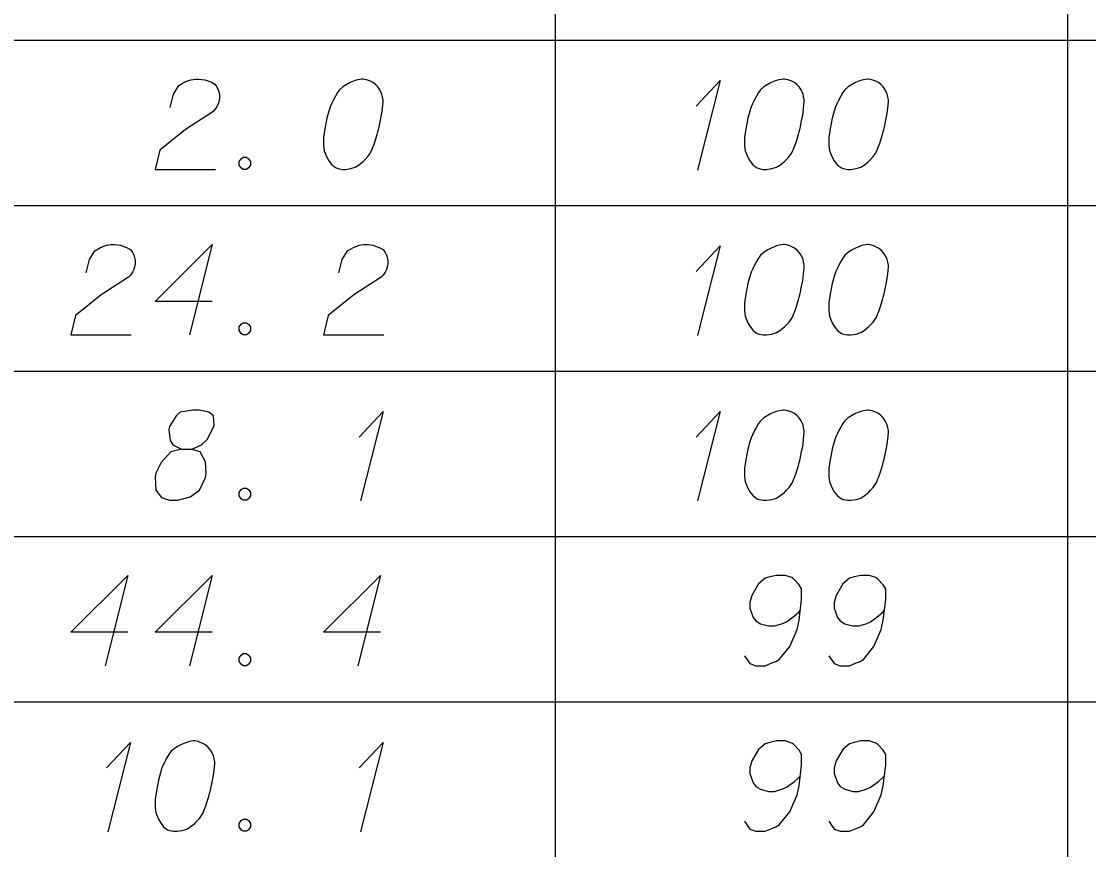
# Model space of a CAD drawing. Extents: x 2074207 to 2076812, y 516372 to 523312.
# Drawn here: x 2076621.8 to 2076678.5, y 518281.8 to 518325.9 of the extents above; entities that cross this region are included whole.
import ezdxf

# ---------------------------------------------------------------- set-up
doc = ezdxf.new("R2010")
doc.units = 0
doc.layers.add('Prop DirtTable_ Soil Test Results - Outline (Minor)', color=7, linetype='Continuous')
doc.layers.add('Prop DirtTable_ Soil Test Results - Tx (Sample Data)', color=7, linetype='Continuous')

msp = doc.modelspace()

# ---------------------------------------------------------------- linework, layer by layer
at = {"layer": 'Prop DirtTable_ Soil Test Results - Outline (Minor)'}
for p, q in [((2076650.154, 518333.699), (2076650.154, 518324.899)), ((2076677.413, 518333.699), (2076677.413, 518324.899)), ((2076260.609, 518324.899), (2076811.903, 518324.899)), ((2076260.609, 518324.899), (2076811.903, 518324.899)), ((2076650.154, 518324.899), (2076650.154, 518316.099)), ((2076677.413, 518324.899), (2076677.413, 518316.099)), ((2076260.609, 518316.099), (2076811.903, 518316.099)), ((2076260.609, 518316.099), (2076811.903, 518316.099)), ((2076650.154, 518316.099), (2076650.154, 518307.299)), ((2076677.413, 518316.099), (2076677.413, 518307.299)), ((2076260.609, 518307.299), (2076811.903, 518307.299)), ((2076260.609, 518307.299), (2076811.903, 518307.299)), ((2076650.154, 518307.299), (2076650.154, 518298.499)), ((2076677.413, 518307.299), (2076677.413, 518298.499)), ((2076260.609, 518298.499), (2076811.903, 518298.499)), ((2076260.609, 518298.499), (2076811.903, 518298.499)), ((2076650.154, 518298.499), (2076650.154, 518289.699)), ((2076677.413, 518298.499), (2076677.413, 518289.699)), ((2076260.609, 518289.699), (2076811.903, 518289.699)), ((2076260.609, 518289.699), (2076811.903, 518289.699)), ((2076650.154, 518289.699), (2076650.154, 518280.899)), ((2076677.413, 518289.699), (2076677.413, 518280.899))]:
    msp.add_line(p, q, dxfattribs=at)
at = {"layer": 'Prop DirtTable_ Soil Test Results - Tx (Sample Data)'}
for points in [[(2076629.687, 518321.313), (2076629.863, 518322.031), (2076630.146, 518322.485), (2076630.463, 518322.674), (2076630.78, 518322.787), (2076631.027, 518322.825), (2076631.204, 518322.825), (2076631.521, 518322.787), (2076631.733, 518322.712), (2076631.839, 518322.674), (2076632.05, 518322.561), (2076632.156, 518322.409), (2076632.227, 518322.258), (2076632.262, 518322.145), (2076632.297, 518321.994), (2076632.297, 518321.805), (2076632.262, 518321.616), (2076632.227, 518321.502), (2076632.156, 518321.351), (2076632.05, 518321.2), (2076631.945, 518321.087), (2076630.498, 518320.142), (2076629.123, 518319.046), (2076628.876, 518318.025), (2076632.086, 518318.025)], [(2076639.952, 518322.825), (2076639.882, 518322.825), (2076639.67, 518322.787), (2076639.529, 518322.75), (2076639.423, 518322.712), (2076639.247, 518322.636), (2076639.035, 518322.523), (2076638.859, 518322.409), (2076638.682, 518322.258), (2076638.576, 518322.107), (2076638.471, 518321.918), (2076638.365, 518321.729), (2076638.259, 518321.502), (2076638.188, 518321.351), (2076638.118, 518321.124), (2076638.012, 518320.746), (2076637.906, 518320.18), (2076637.836, 518319.726), (2076637.836, 518319.31), (2076637.871, 518319.008), (2076638.012, 518318.668), (2076638.118, 518318.479), (2076638.294, 518318.252), (2076638.506, 518318.101), (2076638.612, 518318.063), (2076638.823, 518318.025), (2076639, 518318.025), (2076639.282, 518318.063), (2076639.529, 518318.139), (2076639.705, 518318.252), (2076639.952, 518318.441), (2076640.058, 518318.554), (2076640.199, 518318.705), (2076640.305, 518318.857), (2076640.375, 518318.97), (2076640.446, 518319.159), (2076640.481, 518319.235), (2076640.552, 518319.424), (2076640.622, 518319.65), (2076640.693, 518319.877), (2076640.728, 518320.028), (2076640.763, 518320.142), (2076640.799, 518320.293), (2076640.869, 518320.633), (2076640.905, 518320.822), (2076640.94, 518321.011), (2076640.975, 518321.276), (2076641.01, 518321.616), (2076641.01, 518321.729), (2076640.975, 518321.88), (2076640.94, 518322.031), (2076640.834, 518322.258), (2076640.728, 518322.409), (2076640.622, 518322.523), (2076640.481, 518322.636), (2076640.34, 518322.712), (2076640.234, 518322.75), (2076640.129, 518322.787), (2076639.952, 518322.825)], [(2076657.66, 518321.389), (2076658.93, 518322.75), (2076657.731, 518317.987)], [(2076662.352, 518322.825), (2076662.282, 518322.825), (2076662.07, 518322.787), (2076661.929, 518322.75), (2076661.823, 518322.712), (2076661.647, 518322.636), (2076661.435, 518322.523), (2076661.259, 518322.409), (2076661.082, 518322.258), (2076660.976, 518322.107), (2076660.871, 518321.918), (2076660.765, 518321.729), (2076660.659, 518321.502), (2076660.588, 518321.351), (2076660.518, 518321.124), (2076660.412, 518320.746), (2076660.306, 518320.18), (2076660.236, 518319.726), (2076660.236, 518319.31), (2076660.271, 518319.008), (2076660.412, 518318.668), (2076660.518, 518318.479), (2076660.694, 518318.252), (2076660.906, 518318.101), (2076661.012, 518318.063), (2076661.223, 518318.025), (2076661.4, 518318.025), (2076661.682, 518318.063), (2076661.929, 518318.139), (2076662.105, 518318.252), (2076662.352, 518318.441), (2076662.458, 518318.554), (2076662.599, 518318.705), (2076662.705, 518318.857), (2076662.775, 518318.97), (2076662.846, 518319.159), (2076662.881, 518319.235), (2076662.952, 518319.424), (2076663.022, 518319.65), (2076663.093, 518319.877), (2076663.128, 518320.028), (2076663.163, 518320.142), (2076663.199, 518320.293), (2076663.269, 518320.633), (2076663.305, 518320.822), (2076663.34, 518321.011), (2076663.375, 518321.276), (2076663.41, 518321.616), (2076663.41, 518321.729), (2076663.375, 518321.88), (2076663.34, 518322.031), (2076663.234, 518322.258), (2076663.128, 518322.409), (2076663.022, 518322.523), (2076662.881, 518322.636), (2076662.74, 518322.712), (2076662.634, 518322.75), (2076662.529, 518322.787), (2076662.352, 518322.825)], [(2076666.832, 518322.825), (2076666.762, 518322.825), (2076666.55, 518322.787), (2076666.409, 518322.75), (2076666.303, 518322.712), (2076666.127, 518322.636), (2076665.915, 518322.523), (2076665.739, 518322.409), (2076665.562, 518322.258), (2076665.456, 518322.107), (2076665.351, 518321.918), (2076665.245, 518321.729), (2076665.139, 518321.502), (2076665.068, 518321.351), (2076664.998, 518321.124), (2076664.892, 518320.746), (2076664.786, 518320.18), (2076664.716, 518319.726), (2076664.716, 518319.31), (2076664.751, 518319.008), (2076664.892, 518318.668), (2076664.998, 518318.479), (2076665.174, 518318.252), (2076665.386, 518318.101), (2076665.492, 518318.063), (2076665.703, 518318.025), (2076665.88, 518318.025), (2076666.162, 518318.063), (2076666.409, 518318.139), (2076666.585, 518318.252), (2076666.832, 518318.441), (2076666.938, 518318.554), (2076667.079, 518318.705), (2076667.185, 518318.857), (2076667.255, 518318.97), (2076667.326, 518319.159), (2076667.361, 518319.235), (2076667.432, 518319.424), (2076667.502, 518319.65), (2076667.573, 518319.877), (2076667.608, 518320.028), (2076667.643, 518320.142), (2076667.679, 518320.293), (2076667.749, 518320.633), (2076667.785, 518320.822), (2076667.82, 518321.011), (2076667.855, 518321.276), (2076667.89, 518321.616), (2076667.89, 518321.729), (2076667.855, 518321.88), (2076667.82, 518322.031), (2076667.714, 518322.258), (2076667.608, 518322.409), (2076667.502, 518322.523), (2076667.361, 518322.636), (2076667.22, 518322.712), (2076667.114, 518322.75), (2076667.009, 518322.787), (2076666.832, 518322.825)], [(2076633.567, 518318.668), (2076633.744, 518318.668), (2076633.849, 518318.592), (2076633.955, 518318.441), (2076633.955, 518318.252), (2076633.849, 518318.101), (2076633.744, 518318.025), (2076633.567, 518318.025), (2076633.461, 518318.101), (2076633.356, 518318.252), (2076633.356, 518318.441), (2076633.461, 518318.592), (2076633.567, 518318.668)], [(2076625.207, 518312.513), (2076625.383, 518313.231), (2076625.666, 518313.685), (2076625.983, 518313.874), (2076626.3, 518313.987), (2076626.547, 518314.025), (2076626.724, 518314.025), (2076627.041, 518313.987), (2076627.253, 518313.912), (2076627.359, 518313.874), (2076627.57, 518313.761), (2076627.676, 518313.609), (2076627.747, 518313.458), (2076627.782, 518313.345), (2076627.817, 518313.194), (2076627.817, 518313.005), (2076627.782, 518312.816), (2076627.747, 518312.702), (2076627.676, 518312.551), (2076627.57, 518312.4), (2076627.465, 518312.287), (2076626.018, 518311.342), (2076624.643, 518310.246), (2076624.396, 518309.225), (2076627.606, 518309.225)], [(2076631.909, 518311.002), (2076628.876, 518311.002), (2076631.909, 518314.025), (2076630.71, 518309.225)], [(2076638.647, 518312.513), (2076638.823, 518313.231), (2076639.106, 518313.685), (2076639.423, 518313.874), (2076639.74, 518313.987), (2076639.987, 518314.025), (2076640.164, 518314.025), (2076640.481, 518313.987), (2076640.693, 518313.912), (2076640.799, 518313.874), (2076641.01, 518313.761), (2076641.116, 518313.609), (2076641.187, 518313.458), (2076641.222, 518313.345), (2076641.257, 518313.194), (2076641.257, 518313.005), (2076641.222, 518312.816), (2076641.187, 518312.702), (2076641.116, 518312.551), (2076641.01, 518312.4), (2076640.905, 518312.287), (2076639.458, 518311.342), (2076638.083, 518310.246), (2076637.836, 518309.225), (2076641.046, 518309.225)], [(2076657.66, 518312.589), (2076658.93, 518313.95), (2076657.731, 518309.187)], [(2076662.352, 518314.025), (2076662.282, 518314.025), (2076662.07, 518313.987), (2076661.929, 518313.95), (2076661.823, 518313.912), (2076661.647, 518313.836), (2076661.435, 518313.723), (2076661.259, 518313.609), (2076661.082, 518313.458), (2076660.976, 518313.307), (2076660.871, 518313.118), (2076660.765, 518312.929), (2076660.659, 518312.702), (2076660.588, 518312.551), (2076660.518, 518312.324), (2076660.412, 518311.946), (2076660.306, 518311.38), (2076660.236, 518310.926), (2076660.236, 518310.51), (2076660.271, 518310.208), (2076660.412, 518309.868), (2076660.518, 518309.679), (2076660.694, 518309.452), (2076660.906, 518309.301), (2076661.012, 518309.263), (2076661.223, 518309.225), (2076661.4, 518309.225), (2076661.682, 518309.263), (2076661.929, 518309.339), (2076662.105, 518309.452), (2076662.352, 518309.641), (2076662.458, 518309.754), (2076662.599, 518309.905), (2076662.705, 518310.057), (2076662.775, 518310.17), (2076662.846, 518310.359), (2076662.881, 518310.435), (2076662.952, 518310.624), (2076663.022, 518310.85), (2076663.093, 518311.077), (2076663.128, 518311.228), (2076663.163, 518311.342), (2076663.199, 518311.493), (2076663.269, 518311.833), (2076663.305, 518312.022), (2076663.34, 518312.211), (2076663.375, 518312.476), (2076663.41, 518312.816), (2076663.41, 518312.929), (2076663.375, 518313.08), (2076663.34, 518313.231), (2076663.234, 518313.458), (2076663.128, 518313.609), (2076663.022, 518313.723), (2076662.881, 518313.836), (2076662.74, 518313.912), (2076662.634, 518313.95), (2076662.529, 518313.987), (2076662.352, 518314.025)], [(2076666.832, 518314.025), (2076666.762, 518314.025), (2076666.55, 518313.987), (2076666.409, 518313.95), (2076666.303, 518313.912), (2076666.127, 518313.836), (2076665.915, 518313.723), (2076665.739, 518313.609), (2076665.562, 518313.458), (2076665.456, 518313.307), (2076665.351, 518313.118), (2076665.245, 518312.929), (2076665.139, 518312.702), (2076665.068, 518312.551), (2076664.998, 518312.324), (2076664.892, 518311.946), (2076664.786, 518311.38), (2076664.716, 518310.926), (2076664.716, 518310.51), (2076664.751, 518310.208), (2076664.892, 518309.868), (2076664.998, 518309.679), (2076665.174, 518309.452), (2076665.386, 518309.301), (2076665.492, 518309.263), (2076665.703, 518309.225), (2076665.88, 518309.225), (2076666.162, 518309.263), (2076666.409, 518309.339), (2076666.585, 518309.452), (2076666.832, 518309.641), (2076666.938, 518309.754), (2076667.079, 518309.905), (2076667.185, 518310.057), (2076667.255, 518310.17), (2076667.326, 518310.359), (2076667.361, 518310.435), (2076667.432, 518310.624), (2076667.502, 518310.85), (2076667.573, 518311.077), (2076667.608, 518311.228), (2076667.643, 518311.342), (2076667.679, 518311.493), (2076667.749, 518311.833), (2076667.785, 518312.022), (2076667.82, 518312.211), (2076667.855, 518312.476), (2076667.89, 518312.816), (2076667.89, 518312.929), (2076667.855, 518313.08), (2076667.82, 518313.231), (2076667.714, 518313.458), (2076667.608, 518313.609), (2076667.502, 518313.723), (2076667.361, 518313.836), (2076667.22, 518313.912), (2076667.114, 518313.95), (2076667.009, 518313.987), (2076666.832, 518314.025)], [(2076633.567, 518309.868), (2076633.744, 518309.868), (2076633.849, 518309.792), (2076633.955, 518309.641), (2076633.955, 518309.452), (2076633.849, 518309.301), (2076633.744, 518309.225), (2076633.567, 518309.225), (2076633.461, 518309.301), (2076633.356, 518309.452), (2076633.356, 518309.641), (2076633.461, 518309.792), (2076633.567, 518309.868)], [(2076630.287, 518303.146), (2076630.78, 518303.146), (2076630.922, 518303.184), (2076631.345, 518303.373), (2076631.662, 518303.676), (2076632.015, 518304.394), (2076631.98, 518304.923), (2076631.733, 518305.112), (2076631.239, 518305.225), (2076630.886, 518305.225), (2076630.216, 518305.112), (2076630.004, 518304.923), (2076629.652, 518304.356), (2076629.616, 518304.167), (2076629.687, 518303.6), (2076629.828, 518303.373), (2076630.287, 518303.146), (2076629.722, 518302.995), (2076629.193, 518302.428), (2076628.911, 518301.861), (2076628.876, 518301.672), (2076628.911, 518300.954), (2076629.228, 518300.576), (2076629.652, 518300.425), (2076630.075, 518300.425), (2076630.745, 518300.614), (2076631.239, 518300.954), (2076631.557, 518301.635), (2076631.592, 518301.861), (2076631.557, 518302.466), (2076631.274, 518302.995), (2076630.78, 518303.146)], [(2076639.74, 518303.789), (2076641.01, 518305.15), (2076639.811, 518300.387)], [(2076657.66, 518303.789), (2076658.93, 518305.15), (2076657.731, 518300.387)], [(2076662.352, 518305.225), (2076662.282, 518305.225), (2076662.07, 518305.187), (2076661.929, 518305.15), (2076661.823, 518305.112), (2076661.647, 518305.036), (2076661.435, 518304.923), (2076661.259, 518304.809), (2076661.082, 518304.658), (2076660.976, 518304.507), (2076660.871, 518304.318), (2076660.765, 518304.129), (2076660.659, 518303.902), (2076660.588, 518303.751), (2076660.518, 518303.524), (2076660.412, 518303.146), (2076660.306, 518302.58), (2076660.236, 518302.126), (2076660.236, 518301.71), (2076660.271, 518301.408), (2076660.412, 518301.068), (2076660.518, 518300.879), (2076660.694, 518300.652), (2076660.906, 518300.501), (2076661.012, 518300.463), (2076661.223, 518300.425), (2076661.4, 518300.425), (2076661.682, 518300.463), (2076661.929, 518300.539), (2076662.105, 518300.652), (2076662.352, 518300.841), (2076662.458, 518300.954), (2076662.599, 518301.105), (2076662.705, 518301.257), (2076662.775, 518301.37), (2076662.846, 518301.559), (2076662.881, 518301.635), (2076662.952, 518301.824), (2076663.022, 518302.05), (2076663.093, 518302.277), (2076663.128, 518302.428), (2076663.163, 518302.542), (2076663.199, 518302.693), (2076663.269, 518303.033), (2076663.305, 518303.222), (2076663.34, 518303.411), (2076663.375, 518303.676), (2076663.41, 518304.016), (2076663.41, 518304.129), (2076663.375, 518304.28), (2076663.34, 518304.431), (2076663.234, 518304.658), (2076663.128, 518304.809), (2076663.022, 518304.923), (2076662.881, 518305.036), (2076662.74, 518305.112), (2076662.634, 518305.15), (2076662.529, 518305.187), (2076662.352, 518305.225)], [(2076666.832, 518305.225), (2076666.762, 518305.225), (2076666.55, 518305.187), (2076666.409, 518305.15), (2076666.303, 518305.112), (2076666.127, 518305.036), (2076665.915, 518304.923), (2076665.739, 518304.809), (2076665.562, 518304.658), (2076665.456, 518304.507), (2076665.351, 518304.318), (2076665.245, 518304.129), (2076665.139, 518303.902), (2076665.068, 518303.751), (2076664.998, 518303.524), (2076664.892, 518303.146), (2076664.786, 518302.58), (2076664.716, 518302.126), (2076664.716, 518301.71), (2076664.751, 518301.408), (2076664.892, 518301.068), (2076664.998, 518300.879), (2076665.174, 518300.652), (2076665.386, 518300.501), (2076665.492, 518300.463), (2076665.703, 518300.425), (2076665.88, 518300.425), (2076666.162, 518300.463), (2076666.409, 518300.539), (2076666.585, 518300.652), (2076666.832, 518300.841), (2076666.938, 518300.954), (2076667.079, 518301.105), (2076667.185, 518301.257), (2076667.255, 518301.37), (2076667.326, 518301.559), (2076667.361, 518301.635), (2076667.432, 518301.824), (2076667.502, 518302.05), (2076667.573, 518302.277), (2076667.608, 518302.428), (2076667.643, 518302.542), (2076667.679, 518302.693), (2076667.749, 518303.033), (2076667.785, 518303.222), (2076667.82, 518303.411), (2076667.855, 518303.676), (2076667.89, 518304.016), (2076667.89, 518304.129), (2076667.855, 518304.28), (2076667.82, 518304.431), (2076667.714, 518304.658), (2076667.608, 518304.809), (2076667.502, 518304.923), (2076667.361, 518305.036), (2076667.22, 518305.112), (2076667.114, 518305.15), (2076667.009, 518305.187), (2076666.832, 518305.225)], [(2076633.567, 518301.068), (2076633.744, 518301.068), (2076633.849, 518300.992), (2076633.955, 518300.841), (2076633.955, 518300.652), (2076633.849, 518300.501), (2076633.744, 518300.425), (2076633.567, 518300.425), (2076633.461, 518300.501), (2076633.356, 518300.652), (2076633.356, 518300.841), (2076633.461, 518300.992), (2076633.567, 518301.068)], [(2076627.429, 518293.402), (2076624.396, 518293.402), (2076627.429, 518296.425), (2076626.23, 518291.625)], [(2076631.909, 518293.402), (2076628.876, 518293.402), (2076631.909, 518296.425), (2076630.71, 518291.625)], [(2076640.869, 518293.402), (2076637.836, 518293.402), (2076640.869, 518296.425), (2076639.67, 518291.625)], [(2076660.236, 518292.154), (2076660.518, 518291.739), (2076660.835, 518291.625), (2076661.329, 518291.625), (2076661.682, 518291.776), (2076661.894, 518291.852), (2076662.07, 518291.965), (2076662.634, 518292.646), (2076663.022, 518293.553), (2076663.128, 518294.044), (2076663.269, 518295.14), (2076663.269, 518295.707), (2076663.128, 518295.934), (2076662.846, 518296.236), (2076662.74, 518296.312), (2076662.387, 518296.425), (2076661.929, 518296.425), (2076661.576, 518296.35), (2076661.329, 518296.274), (2076660.976, 518295.972), (2076660.624, 518295.367), (2076660.518, 518294.989), (2076660.518, 518294.687), (2076660.694, 518294.195), (2076660.835, 518294.006), (2076661.082, 518293.855), (2076661.506, 518293.742), (2076661.823, 518293.742), (2076662.211, 518293.855), (2076662.458, 518293.968), (2076662.881, 518294.271), (2076663.093, 518294.46), (2076663.199, 518294.573)], [(2076664.716, 518292.154), (2076664.998, 518291.739), (2076665.315, 518291.625), (2076665.809, 518291.625), (2076666.162, 518291.776), (2076666.374, 518291.852), (2076666.55, 518291.965), (2076667.114, 518292.646), (2076667.502, 518293.553), (2076667.608, 518294.044), (2076667.749, 518295.14), (2076667.749, 518295.707), (2076667.608, 518295.934), (2076667.326, 518296.236), (2076667.22, 518296.312), (2076666.867, 518296.425), (2076666.409, 518296.425), (2076666.056, 518296.35), (2076665.809, 518296.274), (2076665.456, 518295.972), (2076665.104, 518295.367), (2076664.998, 518294.989), (2076664.998, 518294.687), (2076665.174, 518294.195), (2076665.315, 518294.006), (2076665.562, 518293.855), (2076665.986, 518293.742), (2076666.303, 518293.742), (2076666.691, 518293.855), (2076666.938, 518293.968), (2076667.361, 518294.271), (2076667.573, 518294.46), (2076667.679, 518294.573)], [(2076633.567, 518292.268), (2076633.744, 518292.268), (2076633.849, 518292.192), (2076633.955, 518292.041), (2076633.955, 518291.852), (2076633.849, 518291.701), (2076633.744, 518291.625), (2076633.567, 518291.625), (2076633.461, 518291.701), (2076633.356, 518291.852), (2076633.356, 518292.041), (2076633.461, 518292.192), (2076633.567, 518292.268)], [(2076626.3, 518286.189), (2076627.57, 518287.55), (2076626.371, 518282.787)], [(2076630.992, 518287.625), (2076630.922, 518287.625), (2076630.71, 518287.587), (2076630.569, 518287.55), (2076630.463, 518287.512), (2076630.287, 518287.436), (2076630.075, 518287.323), (2076629.899, 518287.209), (2076629.722, 518287.058), (2076629.616, 518286.907), (2076629.511, 518286.718), (2076629.405, 518286.529), (2076629.299, 518286.302), (2076629.228, 518286.151), (2076629.158, 518285.924), (2076629.052, 518285.546), (2076628.946, 518284.98), (2076628.876, 518284.526), (2076628.876, 518284.11), (2076628.911, 518283.808), (2076629.052, 518283.468), (2076629.158, 518283.279), (2076629.334, 518283.052), (2076629.546, 518282.901), (2076629.652, 518282.863), (2076629.863, 518282.825), (2076630.04, 518282.825), (2076630.322, 518282.863), (2076630.569, 518282.939), (2076630.745, 518283.052), (2076630.992, 518283.241), (2076631.098, 518283.354), (2076631.239, 518283.505), (2076631.345, 518283.657), (2076631.415, 518283.77), (2076631.486, 518283.959), (2076631.521, 518284.035), (2076631.592, 518284.224), (2076631.662, 518284.45), (2076631.733, 518284.677), (2076631.768, 518284.828), (2076631.803, 518284.942), (2076631.839, 518285.093), (2076631.909, 518285.433), (2076631.945, 518285.622), (2076631.98, 518285.811), (2076632.015, 518286.076), (2076632.05, 518286.416), (2076632.05, 518286.529), (2076632.015, 518286.68), (2076631.98, 518286.831), (2076631.874, 518287.058), (2076631.768, 518287.209), (2076631.662, 518287.323), (2076631.521, 518287.436), (2076631.38, 518287.512), (2076631.274, 518287.55), (2076631.169, 518287.587), (2076630.992, 518287.625)], [(2076639.74, 518286.189), (2076641.01, 518287.55), (2076639.811, 518282.787)], [(2076660.236, 518283.354), (2076660.518, 518282.939), (2076660.835, 518282.825), (2076661.329, 518282.825), (2076661.682, 518282.976), (2076661.894, 518283.052), (2076662.07, 518283.165), (2076662.634, 518283.846), (2076663.022, 518284.753), (2076663.128, 518285.244), (2076663.269, 518286.34), (2076663.269, 518286.907), (2076663.128, 518287.134), (2076662.846, 518287.436), (2076662.74, 518287.512), (2076662.387, 518287.625), (2076661.929, 518287.625), (2076661.576, 518287.55), (2076661.329, 518287.474), (2076660.976, 518287.172), (2076660.624, 518286.567), (2076660.518, 518286.189), (2076660.518, 518285.887), (2076660.694, 518285.395), (2076660.835, 518285.206), (2076661.082, 518285.055), (2076661.506, 518284.942), (2076661.823, 518284.942), (2076662.211, 518285.055), (2076662.458, 518285.168), (2076662.881, 518285.471), (2076663.093, 518285.66), (2076663.199, 518285.773)], [(2076664.716, 518283.354), (2076664.998, 518282.939), (2076665.315, 518282.825), (2076665.809, 518282.825), (2076666.162, 518282.976), (2076666.374, 518283.052), (2076666.55, 518283.165), (2076667.114, 518283.846), (2076667.502, 518284.753), (2076667.608, 518285.244), (2076667.749, 518286.34), (2076667.749, 518286.907), (2076667.608, 518287.134), (2076667.326, 518287.436), (2076667.22, 518287.512), (2076666.867, 518287.625), (2076666.409, 518287.625), (2076666.056, 518287.55), (2076665.809, 518287.474), (2076665.456, 518287.172), (2076665.104, 518286.567), (2076664.998, 518286.189), (2076664.998, 518285.887), (2076665.174, 518285.395), (2076665.315, 518285.206), (2076665.562, 518285.055), (2076665.986, 518284.942), (2076666.303, 518284.942), (2076666.691, 518285.055), (2076666.938, 518285.168), (2076667.361, 518285.471), (2076667.573, 518285.66), (2076667.679, 518285.773)], [(2076633.567, 518283.468), (2076633.744, 518283.468), (2076633.849, 518283.392), (2076633.955, 518283.241), (2076633.955, 518283.052), (2076633.849, 518282.901), (2076633.744, 518282.825), (2076633.567, 518282.825), (2076633.461, 518282.901), (2076633.356, 518283.052), (2076633.356, 518283.241), (2076633.461, 518283.392), (2076633.567, 518283.468)]]:
    msp.add_lwpolyline(points, dxfattribs=at)

doc.saveas('drawing.dxf')
